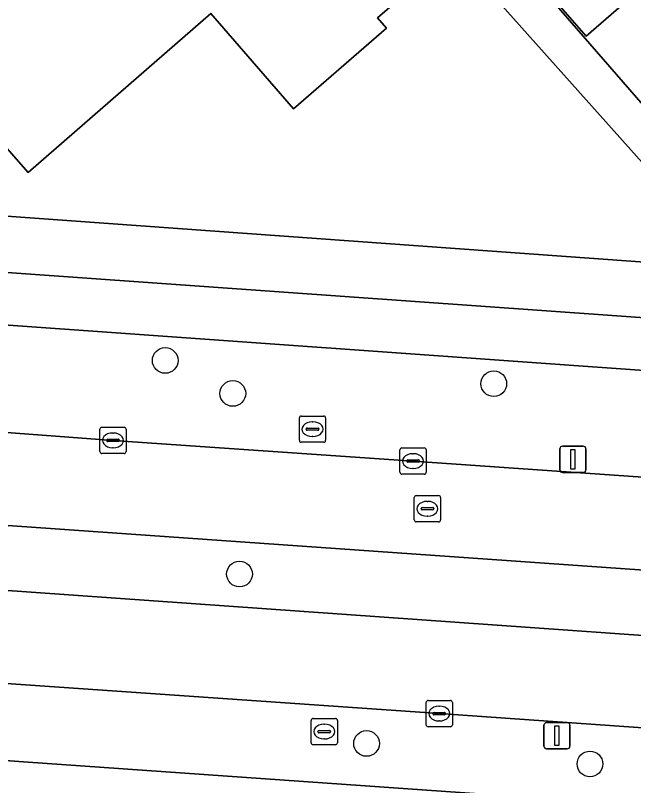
# Model space of a CAD drawing. Extents: x 155887 to 156869, y 383880 to 384678.
# Drawn here: x 156097.7 to 156121.25, y 383978.22 to 384007.56 of the extents above; entities that cross this region are included whole.
import ezdxf

# ---------------------------------------------------------------- set-up
doc = ezdxf.new("R2010")
doc.units = 0
for name, color, linetype in [('IMGEO_Berm_groen', 7, 'Continuous'), ('IMGEO_Boom', 7, 'Continuous'), ('IMGEO_Erf', 7, 'Continuous'), ('IMGEO_Fietspad_gesloten', 7, 'Continuous'), ('IMGEO_Groenvoorziening', 7, 'Continuous'), ('IMGEO_Hek', 7, 'Continuous'), ('IMGEO_Kolk', 7, 'Continuous'), ('IMGEO_Lichtmast', 7, 'Continuous'), ('IMGEO_Pand', 7, 'Continuous'), ('IMGEO_Rijbaan_lokaal_gesloten', 7, 'Continuous'), ('IMGEO_Rioolput', 7, 'Continuous'), ('IMGEO_Voetpad_open', 7, 'Continuous')]:
    doc.layers.add(name, color=color, linetype=linetype)

msp = doc.modelspace()

# ---------------------------------------------------------------- linework, layer by layer
at = {"layer": 'IMGEO_Berm_groen'}
for points in [[(156148.709, 383992.051), (156145.324, 383992.343), (156094.413, 383995.975), (156086.044, 383996.583), (156085.842, 383993.002)], [(156086.217, 383992.489), (156093.812, 383991.938), (156101.423, 383991.37), (156112.851, 383990.583), (156129.263, 383989.432), (156146.469, 383988.213)], [(156157.853, 383983.668), (156155.772, 383983.87), (156149.873, 383984.441), (156093.965, 383988.367)], [(156085.793, 383986.469), (156089.685, 383986.204), (156149.583, 383981.961)], [(156113.849, 383980.964), (156098.459, 383982.04), (156094.614, 383982.303), (156093.395, 383982.377), (156090.186, 383982.49), (156086.173, 383982.442), (156085.635, 383982.424)], [(156085.179, 383981.911), (156085.081, 383980.072), (156087.076, 383979.928), (156098.01, 383979.122), (156148.261, 383975.595), (156151.926, 383975.261), (156155.148, 383974.979), (156157.282, 383974.909), (156157.526, 383976.743), (156157.571, 383977.098)], [(156149.894, 383978.409), (156148.666, 383978.531), (156144.444, 383978.846), (156132.253, 383979.675), (156113.849, 383980.964)]]:
    msp.add_lwpolyline(points, dxfattribs=at)
at = {"layer": 'IMGEO_Boom'}
for centre in [(156103.411, 383994.416), (156115.925, 383993.53), (156105.986, 383993.158), (156106.24, 383986.28), (156111.078, 383979.827), (156119.588, 383979.045)]:
    msp.add_circle(centre, 0.489, dxfattribs=at)
at = {"layer": 'IMGEO_Erf'}
for points in [[(156134.153, 384015.655), (156130.549, 384019.808), (156126.939, 384023.969), (156123.322, 384028.138), (156119.718, 384032.291), (156115.953, 384036.63), (156103.095, 384025.46), (156110.552, 384016.877), (156112.817, 384018.843), (156113.895, 384017.6), (156113.822, 384016.203), (156112.291, 384014.875), (156125.768, 383999.363), (156139.471, 383998.377), (156139.364, 383996.889), (156145.832, 383996.423), (156148.715, 383998.873), (156147.737, 384000), (156144.978, 384003.179), (156141.368, 384007.341), (156137.764, 384011.494)], [(156119.438, 384006.773), (156117.847, 384008.607), (156119.568, 384010.101), (156121.16, 384008.266)]]:
    msp.add_lwpolyline(points, close=True, dxfattribs=at)
for points in [[(156087.541, 384011.949), (156093.483, 384005.001), (156093.133, 384000.218), (156125.2, 383997.909), (156114.755, 384009.607)], [(156114.172, 384009.79), (156111.5, 384007.473), (156111.842, 384007.08), (156108.3, 384004.008), (156105.143, 384007.633), (156098.186, 384001.574), (156095.478, 384004.667), (156095.388, 384004.588), (156090.719, 384010)]]:
    msp.add_lwpolyline(points, dxfattribs=at)
at = {"layer": 'IMGEO_Fietspad_gesloten'}
msp.add_lwpolyline([(156148.261, 383975.595), (156098.01, 383979.122), (156087.076, 383979.928), (156085.081, 383980.072), (156083.065, 383980.219), (156078.09, 383980.597), (156076.652, 383980.728), (156066.636, 383981.398), (156065.69, 383981.45), (156063.777, 383981.553), (156061.797, 383981.702), (156060.403, 383981.801), (156055.953, 383982.074), (156008.671, 383985.373), (155999.999, 383985.983)], dxfattribs=at)
at = {"layer": 'IMGEO_Groenvoorziening'}
msp.add_lwpolyline([(156125.2, 383997.909), (156093.133, 384000.218), (156083.261, 384000.847), (156083.037, 384000), (156082.733, 383998.809), (156145.446, 383994.355), (156149.077, 383994.065)], dxfattribs=at)
at = {"layer": 'IMGEO_Hek'}
msp.add_lwpolyline([(156093.133, 384000.218), (156145.832, 383996.423)], dxfattribs=at)
at = {"layer": 'IMGEO_Kolk'}
for p, q in [((156100.922, 383990.946), (156100.922, 383991.798)), ((156100.997, 383991.872), (156101.849, 383991.872)), ((156101.923, 383991.798), (156101.923, 383990.946)), ((156101.41, 383991.652), (156101.435, 383991.652)), ((156101.181, 383991.366), (156101.181, 383991.378)), ((156101.619, 383991.329), (156101.221, 383991.329)), ((156101.224, 383991.415), (156101.622, 383991.415)), ((156101.665, 383991.378), (156101.665, 383991.366)), ((156101.433, 383991.092), (156101.408, 383991.092)), ((156112.35, 383990.158), (156112.35, 383991.01)), ((156112.425, 383991.084), (156113.277, 383991.084)), ((156113.351, 383991.01), (156113.351, 383990.158)), ((156101.849, 383990.872), (156100.997, 383990.872)), ((156112.652, 383990.627), (156113.05, 383990.627)), ((156112.838, 383990.864), (156112.863, 383990.864)), ((156112.609, 383990.578), (156112.609, 383990.59)), ((156113.047, 383990.541), (156112.649, 383990.541)), ((156113.093, 383990.59), (156113.093, 383990.578)), ((156113.277, 383990.084), (156112.425, 383990.084)), ((156112.861, 383990.304), (156112.836, 383990.304)), ((156113.348, 383980.537), (156113.348, 383981.389)), ((156113.423, 383981.463), (156114.275, 383981.463)), ((156113.836, 383981.243), (156113.861, 383981.243)), ((156114.349, 383981.389), (156114.349, 383980.537)), ((156113.607, 383980.957), (156113.607, 383980.969)), ((156113.65, 383981.006), (156114.048, 383981.006)), ((156114.091, 383980.969), (156114.091, 383980.957)), ((156114.045, 383980.92), (156113.647, 383980.92)), ((156113.859, 383980.683), (156113.834, 383980.683)), ((156114.275, 383980.463), (156113.423, 383980.463))]:
    msp.add_line(p, q, dxfattribs=at)
for points in [[(156100.922, 383990.946), (156100.922, 383991.798)], [(156100.997, 383991.872), (156101.849, 383991.872)], [(156101.923, 383991.798), (156101.923, 383990.946)], [(156112.35, 383990.158), (156112.35, 383991.01)], [(156112.425, 383991.084), (156113.277, 383991.084)], [(156113.351, 383991.01), (156113.351, 383990.158)], [(156101.849, 383990.872), (156100.997, 383990.872)], [(156113.277, 383990.084), (156112.425, 383990.084)], [(156113.348, 383980.537), (156113.348, 383981.389)], [(156113.423, 383981.463), (156114.275, 383981.463)], [(156114.349, 383981.389), (156114.349, 383980.537)], [(156114.275, 383980.463), (156113.423, 383980.463)]]:
    msp.add_lwpolyline(points, dxfattribs=at)
for centre, radius, start, end in [((156100.999, 383991.796), 0.0765, 91.552, 178.448), ((156100.999, 383991.796), 0.0765, 91.552, 178.448), ((156101.847, 383991.796), 0.0765, 1.552, 88.448), ((156101.847, 383991.796), 0.0765, 1.552, 88.448), ((156101.221, 383991.375), 0.0403, 85.8775, 175.7526), ((156101.218, 383991.365), 0.0366, 178.938, 274.7102), ((156101.622, 383991.372), 0.043, 264.8664, 352.4533), ((156101.626, 383991.377), 0.0386, 1.7309, 96.639), ((156100.999, 383990.948), 0.0765, 181.552, 268.448), ((156100.999, 383990.948), 0.0765, 181.552, 268.448), ((156101.847, 383990.948), 0.0765, 271.552, 358.448), ((156101.847, 383990.948), 0.0765, 271.552, 358.448), ((156112.427, 383991.008), 0.0765, 91.552, 178.448), ((156112.427, 383991.008), 0.0765, 91.552, 178.448), ((156113.275, 383991.008), 0.0765, 1.552, 88.448), ((156113.275, 383991.008), 0.0765, 1.552, 88.448), ((156112.649, 383990.587), 0.0403, 85.8775, 175.7526), ((156113.054, 383990.589), 0.0386, 1.7309, 96.639), ((156112.646, 383990.577), 0.0366, 178.938, 274.7102), ((156113.05, 383990.584), 0.043, 264.8664, 352.4533), ((156112.427, 383990.16), 0.0765, 181.552, 268.448), ((156112.427, 383990.16), 0.0765, 181.552, 268.448), ((156113.275, 383990.16), 0.0765, 271.552, 358.448), ((156113.275, 383990.16), 0.0765, 271.552, 358.448), ((156113.425, 383981.387), 0.0765, 91.552, 178.448), ((156113.425, 383981.387), 0.0765, 91.552, 178.448), ((156114.273, 383981.387), 0.0765, 1.552, 88.448), ((156114.273, 383981.387), 0.0765, 1.552, 88.448), ((156113.647, 383980.966), 0.0403, 85.8775, 175.7526), ((156113.644, 383980.956), 0.0366, 178.938, 274.7102), ((156114.048, 383980.963), 0.043, 264.8664, 352.4533), ((156114.052, 383980.968), 0.0386, 1.7309, 96.639), ((156113.425, 383980.539), 0.0765, 181.552, 268.448), ((156113.425, 383980.539), 0.0765, 181.552, 268.448), ((156114.273, 383980.539), 0.0765, 271.552, 358.448), ((156114.273, 383980.539), 0.0765, 271.552, 358.448)]:
    msp.add_arc(centre, radius, start, end, dxfattribs=at)
for centre, major_axis, ratio, start_param, end_param in [((156101.409, 383991.372), (-0.387, 0.002), 0.722429, 4.712389, 7.853982), ((156101.434, 383991.372), (-0.39, 0.002), 0.717154, 1.570796, 4.712389), ((156112.837, 383990.584), (-0.387, 0.002), 0.722429, 4.712389, 7.853982), ((156112.862, 383990.584), (-0.39, 0.002), 0.717154, 1.570796, 4.712389), ((156113.835, 383980.963), (-0.387, 0.002), 0.722429, 4.712389, 7.853982), ((156113.86, 383980.963), (-0.39, 0.002), 0.717154, 1.570796, 4.712389)]:
    msp.add_ellipse(centre, major_axis=major_axis, ratio=ratio, start_param=start_param, end_param=end_param, dxfattribs=at)
at = {"layer": 'IMGEO_Lichtmast'}
for p, q in [((156118.443, 383990.249), (156118.443, 383991.049)), ((156118.443, 383991.049), (156118.443, 383990.249)), ((156118.543, 383991.149), (156119.333, 383991.149)), ((156119.333, 383991.149), (156118.543, 383991.149)), ((156119.433, 383991.049), (156119.433, 383990.249)), ((156119.433, 383990.249), (156119.433, 383991.049)), ((156119.333, 383990.149), (156118.543, 383990.149)), ((156118.543, 383990.149), (156119.333, 383990.149)), ((156117.835, 383979.72), (156117.835, 383980.52)), ((156117.835, 383980.52), (156117.835, 383979.72)), ((156117.935, 383980.62), (156118.725, 383980.62)), ((156118.725, 383980.62), (156117.935, 383980.62)), ((156118.825, 383980.52), (156118.825, 383979.72)), ((156118.825, 383979.72), (156118.825, 383980.52)), ((156118.725, 383979.62), (156117.935, 383979.62)), ((156117.935, 383979.62), (156118.725, 383979.62))]:
    msp.add_line(p, q, dxfattribs=at)
for points in [[(156118.863, 383991.024), (156119.013, 383991.024), (156119.013, 383990.274), (156118.863, 383990.274), (156118.863, 383991.024)], [(156118.255, 383980.495), (156118.405, 383980.495), (156118.405, 383979.745), (156118.255, 383979.745), (156118.255, 383980.495)]]:
    msp.add_lwpolyline(points, dxfattribs=at)
for centre, start, end in [((156118.543, 383991.049), 90, 180), ((156118.543, 383991.049), 90, 180), ((156119.333, 383991.049), 0, 90), ((156119.333, 383991.049), 360, 90), ((156118.543, 383990.249), 180, 270), ((156118.543, 383990.249), 180, 270), ((156119.333, 383990.249), 270, 0), ((156119.333, 383990.249), 270, 0), ((156117.935, 383980.52), 90, 180), ((156117.935, 383980.52), 90, 180), ((156118.725, 383980.52), 0, 90), ((156118.725, 383980.52), 360, 90), ((156117.935, 383979.72), 180, 270), ((156117.935, 383979.72), 180, 270), ((156118.725, 383979.72), 270, 0), ((156118.725, 383979.72), 270, 0)]:
    msp.add_arc(centre, 0.1, start, end, dxfattribs=at)
at = {"layer": 'IMGEO_Pand'}
for points in [[(156097.767, 384016.167), (156098.477, 384015.355), (156091.671, 384009.393), (156090.956, 384010.209), (156090.719, 384010), (156095.388, 384004.588), (156095.478, 384004.667), (156098.186, 384001.574), (156105.143, 384007.633), (156108.3, 384004.008), (156111.842, 384007.08), (156111.5, 384007.473), (156114.172, 384009.79), (156114.513, 384009.397), (156114.755, 384009.607), (156107.89, 384017.512), (156107.656, 384017.308), (156107.999, 384016.916), (156105.337, 384014.592), (156100.59, 384020.028), (156097.062, 384016.972)], [(156119.438, 384006.773), (156121.16, 384008.266), (156119.568, 384010.101), (156117.847, 384008.607)]]:
    msp.add_lwpolyline(points, close=True, dxfattribs=at)
at = {"layer": 'IMGEO_Rijbaan_lokaal_gesloten'}
for points in [[(156112.851, 383990.583), (156101.423, 383991.37), (156093.812, 383991.938), (156086.217, 383992.489), (156085.954, 383988.92), (156093.965, 383988.367), (156149.873, 383984.441), (156155.772, 383983.87), (156156.217, 383987.304), (156155.863, 383987.342)], [(156146.469, 383988.213), (156129.263, 383989.432), (156112.851, 383990.583)], [(156089.685, 383986.204), (156085.793, 383986.469), (156085.635, 383982.424), (156086.173, 383982.442), (156090.186, 383982.49), (156093.395, 383982.377), (156094.614, 383982.303), (156098.459, 383982.04), (156113.849, 383980.964), (156132.253, 383979.675), (156144.444, 383978.846), (156148.666, 383978.531), (156149.894, 383978.409)], [(156149.583, 383981.961), (156089.685, 383986.204)]]:
    msp.add_lwpolyline(points, dxfattribs=at)
at = {"layer": 'IMGEO_Rioolput'}
for p, q in [((156108.52, 383991.374), (156108.52, 383992.226)), ((156108.595, 383992.3), (156109.447, 383992.3)), ((156109.008, 383992.08), (156109.033, 383992.08)), ((156109.521, 383992.226), (156109.521, 383991.374)), ((156108.779, 383991.794), (156108.779, 383991.806)), ((156108.822, 383991.843), (156109.22, 383991.843)), ((156109.263, 383991.806), (156109.263, 383991.794)), ((156109.217, 383991.757), (156108.819, 383991.757)), ((156109.031, 383991.52), (156109.006, 383991.52)), ((156109.447, 383991.3), (156108.595, 383991.3)), ((156112.898, 383988.342), (156112.898, 383989.194)), ((156112.973, 383989.268), (156113.825, 383989.268)), ((156113.899, 383989.194), (156113.899, 383988.342)), ((156113.386, 383989.048), (156113.411, 383989.048)), ((156113.157, 383988.762), (156113.157, 383988.774)), ((156113.595, 383988.725), (156113.197, 383988.725)), ((156113.2, 383988.811), (156113.598, 383988.811)), ((156113.641, 383988.774), (156113.641, 383988.762)), ((156113.825, 383988.268), (156112.973, 383988.268)), ((156113.409, 383988.488), (156113.384, 383988.488)), ((156108.968, 383979.852), (156108.968, 383980.704)), ((156109.043, 383980.778), (156109.895, 383980.778)), ((156109.969, 383980.704), (156109.969, 383979.852)), ((156109.456, 383980.558), (156109.481, 383980.558)), ((156109.227, 383980.272), (156109.227, 383980.284)), ((156109.665, 383980.235), (156109.267, 383980.235)), ((156109.27, 383980.321), (156109.668, 383980.321)), ((156109.711, 383980.284), (156109.711, 383980.272)), ((156109.895, 383979.778), (156109.043, 383979.778)), ((156109.479, 383979.998), (156109.454, 383979.998))]:
    msp.add_line(p, q, dxfattribs=at)
for points in [[(156108.52, 383991.374), (156108.52, 383992.226)], [(156108.595, 383992.3), (156109.447, 383992.3)], [(156109.521, 383992.226), (156109.521, 383991.374)], [(156109.447, 383991.3), (156108.595, 383991.3)], [(156112.898, 383988.342), (156112.898, 383989.194)], [(156112.973, 383989.268), (156113.825, 383989.268)], [(156113.899, 383989.194), (156113.899, 383988.342)], [(156113.825, 383988.268), (156112.973, 383988.268)], [(156108.968, 383979.852), (156108.968, 383980.704)], [(156109.043, 383980.778), (156109.895, 383980.778)], [(156109.969, 383980.704), (156109.969, 383979.852)], [(156109.895, 383979.778), (156109.043, 383979.778)]]:
    msp.add_lwpolyline(points, dxfattribs=at)
for centre, radius, start, end in [((156108.597, 383992.224), 0.0765, 91.552, 178.448), ((156108.597, 383992.224), 0.0765, 91.552, 178.448), ((156109.445, 383992.224), 0.0765, 1.552, 88.448), ((156109.445, 383992.224), 0.0765, 1.552, 88.448), ((156108.819, 383991.803), 0.0403, 85.8775, 175.7526), ((156108.816, 383991.793), 0.0366, 178.938, 274.7102), ((156109.22, 383991.8), 0.043, 264.8664, 352.4533), ((156109.224, 383991.805), 0.0386, 1.7309, 96.639), ((156108.597, 383991.376), 0.0765, 181.552, 268.448), ((156108.597, 383991.376), 0.0765, 181.552, 268.448), ((156109.445, 383991.376), 0.0765, 271.552, 358.448), ((156109.445, 383991.376), 0.0765, 271.552, 358.448), ((156112.975, 383989.192), 0.0765, 91.552, 178.448), ((156112.975, 383989.192), 0.0765, 91.552, 178.448), ((156113.823, 383989.192), 0.0765, 1.552, 88.448), ((156113.823, 383989.192), 0.0765, 1.552, 88.448), ((156113.197, 383988.771), 0.0403, 85.8775, 175.7526), ((156113.194, 383988.761), 0.0366, 178.938, 274.7102), ((156113.598, 383988.768), 0.043, 264.8664, 352.4533), ((156113.602, 383988.773), 0.0386, 1.7309, 96.639), ((156112.975, 383988.344), 0.0765, 181.552, 268.448), ((156112.975, 383988.344), 0.0765, 181.552, 268.448), ((156113.823, 383988.344), 0.0765, 271.552, 358.448), ((156113.823, 383988.344), 0.0765, 271.552, 358.448), ((156109.045, 383980.702), 0.0765, 91.552, 178.448), ((156109.045, 383980.702), 0.0765, 91.552, 178.448), ((156109.893, 383980.702), 0.0765, 1.552, 88.448), ((156109.893, 383980.702), 0.0765, 1.552, 88.448), ((156109.267, 383980.281), 0.0403, 85.8775, 175.7526), ((156109.264, 383980.271), 0.0366, 178.938, 274.7102), ((156109.668, 383980.278), 0.043, 264.8664, 352.4533), ((156109.672, 383980.283), 0.0386, 1.7309, 96.639), ((156109.045, 383979.854), 0.0765, 181.552, 268.448), ((156109.045, 383979.854), 0.0765, 181.552, 268.448), ((156109.893, 383979.854), 0.0765, 271.552, 358.448), ((156109.893, 383979.854), 0.0765, 271.552, 358.448)]:
    msp.add_arc(centre, radius, start, end, dxfattribs=at)
for centre, major_axis, ratio, start_param, end_param in [((156109.007, 383991.8), (-0.387, 0.002), 0.722429, 4.712389, 7.853982), ((156109.032, 383991.8), (-0.39, 0.002), 0.717154, 1.570796, 4.712389), ((156113.385, 383988.768), (-0.387, 0.002), 0.722429, 4.712389, 7.853982), ((156113.41, 383988.768), (-0.39, 0.002), 0.717154, 1.570796, 4.712389), ((156109.455, 383980.278), (-0.387, 0.002), 0.722429, 4.712389, 7.853982), ((156109.48, 383980.278), (-0.39, 0.002), 0.717154, 1.570796, 4.712389)]:
    msp.add_ellipse(centre, major_axis=major_axis, ratio=ratio, start_param=start_param, end_param=end_param, dxfattribs=at)
at = {"layer": 'IMGEO_Voetpad_open'}
msp.add_lwpolyline([(156110.552, 384016.877), (156103.095, 384025.46), (156101.893, 384024.416), (156107.89, 384017.512), (156114.755, 384009.607), (156125.2, 383997.909), (156139.364, 383996.889), (156139.471, 383998.377), (156125.768, 383999.363), (156112.291, 384014.875), (156112.265, 384014.852), (156110.527, 384016.855)], close=True, dxfattribs=at)
for points in [[(156149.077, 383994.065), (156145.446, 383994.355), (156082.733, 383998.809), (156080.701, 383998.983), (156077.293, 383999.226)], [(156085.842, 383993.002), (156086.044, 383996.583), (156094.413, 383995.975), (156145.324, 383992.343), (156148.709, 383992.051)]]:
    msp.add_lwpolyline(points, dxfattribs=at)

doc.saveas('drawing.dxf')
